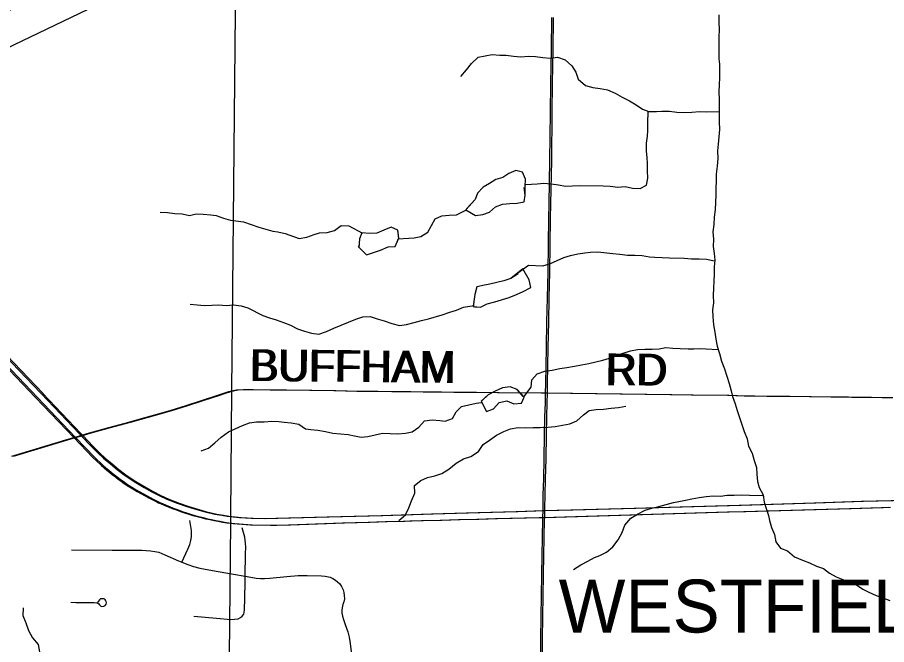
# Model space of a CAD drawing. Extents: x 0 to 34, y 0 to 22.
# Drawn here: x 20.131 to 21.688, y 6.833 to 7.956 of the extents above; entities that cross this region are included whole.
import ezdxf

# ---------------------------------------------------------------- set-up
doc = ezdxf.new("R2010")
doc.units = 0
for name, color, linetype in [('GM_X_City_Street', 7, 'Continuous'), ('GM_X_Corporation_Text', 7, 'Continuous'), ('GM_X_County_Road', 7, 'Continuous'), ('GM_X_Minor_Lake', 7, 'Continuous'), ('GM_X_Minor_River', 7, 'Continuous'), ('GM_X_Rail_Line', 7, 'Continuous'), ('GM_X_Township_Road', 7, 'Continuous'), ('GM_X_Township_Road_Text', 7, 'Continuous'), ('GM_X_US_Route', 7, 'Continuous'), ('SH_Text', 7, 'Continuous')]:
    doc.layers.add(name, color=color, linetype=linetype)

msp = doc.modelspace()

# ---------------------------------------------------------------- linework, layer by layer
at = {"layer": 'GM_X_City_Street'}
for points in [[(20.4261, 6.9806), (20.4363, 7.0039), (20.44, 7.0126), (20.4417, 7.0196), (20.4431, 7.0265), (20.4433, 7.0321), (20.443, 7.0375), (20.442, 7.0445), (20.4403, 7.0552)], [(20.5394, 6.956), (20.54, 6.9956), (20.5404, 7.0077), (20.54, 7.0148), (20.5385, 7.0255), (20.5341, 7.0424)], [(20.2284, 7.0029), (20.3009, 7.0025), (20.3545, 7.0023), (20.3696, 7.0014), (20.3777, 7), (20.3844, 6.9985), (20.3955, 6.9939), (20.4198, 6.9833), (20.4261, 6.9806), (20.4364, 6.9766), (20.4468, 6.9732), (20.4579, 6.9704), (20.4809, 6.9657), (20.5181, 6.9594), (20.5394, 6.956), (20.5492, 6.954), (20.5589, 6.9521), (20.5665, 6.9515), (20.5738, 6.9514), (20.5834, 6.9522), (20.6141, 6.9554), (20.6344, 6.9569), (20.6502, 6.9572), (20.6759, 6.9564), (20.6827, 6.9557), (20.6914, 6.9542), (20.6962, 6.9518), (20.7009, 6.9488), (20.7047, 6.9459), (20.7088, 6.9418), (20.7118, 6.937), (20.7146, 6.9316), (20.716, 6.9265), (20.7166, 6.9212), (20.717, 6.9154), (20.7161, 6.9101), (20.7143, 6.9049), (20.713, 6.8993), (20.7124, 6.8947), (20.7125, 6.8903), (20.7133, 6.8844), (20.7154, 6.8781), (20.7184, 6.8692), (20.723, 6.856), (20.7254, 6.8468), (20.7272, 6.8354), (20.7288, 6.8206)], [(20.4474, 6.8844), (20.488, 6.8808), (20.5135, 6.8782), (20.5269, 6.8794), (20.531, 6.8816), (20.5339, 6.8842), (20.5366, 6.888), (20.5376, 6.8913), (20.5383, 6.8947), (20.5386, 6.9171), (20.5391, 6.9452), (20.5394, 6.956)], [(20.2268, 6.9091), (20.2358, 6.9089), (20.2688, 6.9085), (20.2739, 6.9083), (20.2755, 6.9076), (20.2771, 6.906), (20.2783, 6.9046), (20.2795, 6.9032), (20.281, 6.902), (20.2827, 6.9015), (20.286, 6.9019), (20.2886, 6.9035), (20.2902, 6.9057), (20.2907, 6.9081), (20.2904, 6.9106), (20.2894, 6.9127), (20.2878, 6.9145), (20.286, 6.9152), (20.283, 6.9155), (20.2804, 6.9152), (20.2782, 6.9134), (20.2767, 6.9113), (20.2748, 6.9086)]]:
    msp.add_lwpolyline(points, dxfattribs=at)
at = {"layer": 'GM_X_County_Road'}
for points in [[(21.0724, 7.061), (21.0726, 7.0732), (21.0727, 7.0778), (21.0731, 7.1012), (21.0738, 7.13), (21.0746, 7.165), (21.0755, 7.209), (21.0761, 7.2413), (21.0767, 7.2659), (21.077, 7.2838), (21.0774, 7.3), (21.0787, 7.3644), (21.0795, 7.4114), (21.0803, 7.4539), (21.0815, 7.5), (21.0822, 7.55), (21.0829, 7.5963), (21.0834, 7.6226), (21.0848, 7.7), (21.0858, 7.7861), (21.0865, 7.8384), (21.0875, 7.8983), (21.0882, 7.9563)], [(21.0756, 7.061), (21.0759, 7.0732), (21.076, 7.0778), (21.0764, 7.1012), (21.0771, 7.13), (21.0779, 7.165), (21.0787, 7.209), (21.0794, 7.2413), (21.0799, 7.2659), (21.0803, 7.2838), (21.0807, 7.3), (21.082, 7.3644), (21.0828, 7.4114), (21.0836, 7.4539), (21.0847, 7.5), (21.0855, 7.55), (21.0862, 7.5963), (21.0867, 7.6226), (21.0881, 7.7), (21.089, 7.7861), (21.0898, 7.8384), (21.0908, 7.8983), (21.0915, 7.9563)], [(21.0679, 6.7937), (21.0685, 6.842), (21.0691, 6.8849), (21.0697, 6.9196), (21.0704, 6.9599), (21.071, 6.9918), (21.0716, 7.0263), (21.0723, 7.0566), (21.0724, 7.061)], [(21.0712, 6.7937), (21.0717, 6.842), (21.0724, 6.8849), (21.073, 6.9196), (21.0736, 6.9599), (21.0743, 6.9918), (21.0749, 7.0263), (21.0755, 7.0566), (21.0756, 7.061)]]:
    msp.add_lwpolyline(points, dxfattribs=at)
at = {"layer": 'GM_X_Minor_Lake'}
for points in [[(21.0408, 7.6532), (21.0411, 7.6669), (21.0361, 7.6794), (21.0239, 7.682), (21.0114, 7.677), (21.0008, 7.6698), (20.9882, 7.666), (20.9768, 7.6587), (20.9654, 7.6522), (20.9552, 7.6416), (20.9511, 7.6302), (20.9343, 7.6119)], [(21.0408, 7.6532), (21.0411, 7.6669), (21.0361, 7.6794), (21.0239, 7.682), (21.0114, 7.677), (21.0008, 7.6698), (20.9882, 7.666), (20.9768, 7.6587), (20.9654, 7.6522), (20.9552, 7.6416), (20.9511, 7.6302), (20.9358, 7.6136)], [(20.9342, 7.612), (20.9519, 7.6017), (20.9649, 7.6036), (20.977, 7.6074), (20.9873, 7.617), (21.0002, 7.6216), (21.0131, 7.6231), (21.026, 7.6235), (21.0386, 7.6258), (21.0404, 7.638), (21.0389, 7.6517)], [(20.9343, 7.6119), (20.9519, 7.6017), (20.9649, 7.6036), (20.977, 7.6074), (20.9873, 7.617), (21.0002, 7.6216), (21.0131, 7.6231), (21.026, 7.6235), (21.0386, 7.6258), (21.0404, 7.638), (21.0408, 7.6532)], [(20.8145, 7.56), (20.8128, 7.5751), (20.8009, 7.5808), (20.7873, 7.5754), (20.7751, 7.57), (20.7618, 7.5696), (20.7481, 7.5704), (20.7439, 7.5597), (20.7427, 7.5435)], [(20.8143, 7.5616), (20.8128, 7.5751), (20.8009, 7.5808), (20.7873, 7.5754), (20.7751, 7.57), (20.7618, 7.5696), (20.7481, 7.5704), (20.7439, 7.5597), (20.7428, 7.545)], [(20.7418, 7.546), (20.7566, 7.5313), (20.7691, 7.5355), (20.7813, 7.5397), (20.795, 7.5454), (20.8079, 7.5458), (20.8136, 7.56)], [(20.7428, 7.545), (20.7566, 7.5313), (20.7691, 7.5355), (20.7813, 7.5397), (20.795, 7.5454), (20.8079, 7.5458), (20.8143, 7.5616)], [(20.9472, 7.4387), (20.9605, 7.4372), (20.9727, 7.4433), (20.986, 7.4468), (21.0118, 7.4545), (21.0251, 7.4602), (21.0373, 7.4652), (21.0506, 7.4724), (21.0475, 7.4861), (21.0365, 7.5063)], [(21.0365, 7.5063), (21.0151, 7.489), (21.0026, 7.4845), (20.9897, 7.4818), (20.9775, 7.4787), (20.968, 7.4771), (20.9543, 7.4741), (20.9502, 7.4604), (20.9472, 7.4387)], [(20.9506, 7.4383), (20.9605, 7.4372), (20.9727, 7.4433), (20.986, 7.4468), (21.0118, 7.4545), (21.0251, 7.4602), (21.0373, 7.4652), (21.0506, 7.4724), (21.0475, 7.4861), (21.0365, 7.5063)], [(21.028, 7.4974), (21.0151, 7.489), (21.0026, 7.4845), (20.9897, 7.4818), (20.9775, 7.4787), (20.968, 7.4771), (20.9543, 7.4741), (20.9502, 7.4604), (20.9473, 7.4395)], [(21.0386, 7.276), (21.0261, 7.29), (21.014, 7.2949), (20.9999, 7.293), (20.987, 7.2873), (20.9744, 7.2804), (20.9619, 7.2691)], [(21.0372, 7.2775), (21.0261, 7.29), (21.014, 7.2949), (20.9999, 7.293), (20.987, 7.2873), (20.9744, 7.2804), (20.9634, 7.2705)], [(20.9619, 7.2691), (20.9711, 7.2504), (20.9837, 7.2557), (20.9939, 7.2668), (21.0076, 7.2699), (21.0205, 7.2646), (21.0342, 7.2658), (21.0386, 7.276)], [(20.963, 7.2669), (20.9711, 7.2504), (20.9837, 7.2557), (20.9939, 7.2668), (21.0076, 7.2699), (21.0205, 7.2646), (21.0342, 7.2658), (21.0388, 7.2764)]]:
    msp.add_lwpolyline(points, dxfattribs=at)
at = {"layer": 'GM_X_Minor_River'}
for points in [[(21.3874, 7.9607), (21.3871, 7.9474), (21.3877, 7.9344), (21.3874, 7.9215), (21.3876, 7.9082), (21.3874, 7.8949), (21.3875, 7.882), (21.3885, 7.8725), (21.3887, 7.8626), (21.3885, 7.8489), (21.3879, 7.8357), (21.3876, 7.8227), (21.3882, 7.8091), (21.3879, 7.7958), (21.3881, 7.7821), (21.3882, 7.7692), (21.3884, 7.7555), (21.3874, 7.7422), (21.3864, 7.7293), (21.3847, 7.7172), (21.3856, 7.7035), (21.3842, 7.6898), (21.3828, 7.6758), (21.3822, 7.6382), (21.3812, 7.6253), (21.3806, 7.612), (21.3792, 7.5984), (21.3786, 7.5855), (21.3768, 7.5726), (21.3781, 7.5589), (21.3775, 7.546), (21.3788, 7.5334), (21.3801, 7.5216), (21.3788, 7.5095), (21.3789, 7.4966), (21.3784, 7.484), (21.3778, 7.4719), (21.3775, 7.4582), (21.3777, 7.4453), (21.3763, 7.4324), (21.3769, 7.4199), (21.3781, 7.4061), (21.3802, 7.3924), (21.3819, 7.3799), (21.3843, 7.3677), (21.3887, 7.3547), (21.3922, 7.3409), (21.3973, 7.3272), (21.4056, 7.3008), (21.4092, 7.2878), (21.4117, 7.2775), (21.4168, 7.2645), (21.42, 7.2527), (21.4243, 7.2397), (21.4283, 7.2271), (21.4327, 7.2148), (21.4381, 7.2018), (21.4406, 7.1885), (21.4468, 7.1758), (21.4504, 7.1628), (21.4548, 7.1506), (21.4557, 7.1384), (21.4566, 7.1251), (21.4598, 7.1144), (21.4668, 7.1017), (21.4685, 7.088), (21.4714, 7.0785), (21.4761, 7.0647), (21.4778, 7.0552), (21.4818, 7.043), (21.4869, 7.0303), (21.4897, 7.0174), (21.4975, 7.0058), (21.5104, 7.001), (21.5231, 6.9905), (21.5371, 6.9842), (21.5496, 6.9794), (21.5624, 6.9739), (21.5745, 6.9695), (21.5854, 6.9609), (21.5975, 6.9546), (21.6095, 6.9499), (21.6216, 6.9447), (21.6341, 6.9403), (21.6454, 6.9325), (21.656, 6.9274), (21.6692, 6.9214), (21.6813, 6.917), (21.6934, 6.9122)], [(20.9255, 7.8504), (20.9356, 7.8624), (20.9445, 7.874), (20.9565, 7.8848), (20.9691, 7.8873), (20.9813, 7.8901), (20.995, 7.8887), (21.0068, 7.8889), (21.0197, 7.8867), (21.033, 7.8857), (21.0463, 7.8866), (21.0593, 7.8864), (21.0722, 7.8846), (21.0862, 7.8833), (21.0984, 7.8849), (21.112, 7.8805), (21.124, 7.8697), (21.1311, 7.8581), (21.1354, 7.8455), (21.1489, 7.8346), (21.1618, 7.8306), (21.1751, 7.8292), (21.1883, 7.8263), (21.2016, 7.8208), (21.214, 7.8137), (21.2272, 7.8066), (21.2392, 7.7996), (21.2509, 7.7922), (21.2622, 7.7878), (21.2756, 7.7875), (21.2851, 7.7881), (21.2988, 7.7883), (21.3124, 7.7865), (21.3254, 7.7859), (21.3391, 7.7864), (21.3528, 7.7877), (21.3661, 7.7874), (21.3871, 7.7878)], [(21.0415, 7.6573), (21.0618, 7.658), (21.074, 7.6597), (21.0869, 7.6583), (21.1005, 7.6562), (21.1131, 7.6541), (21.1256, 7.6546), (21.1401, 7.6555), (21.18, 7.6548), (21.193, 7.6542), (21.2066, 7.652), (21.2196, 7.6533), (21.2329, 7.6508), (21.2465, 7.6501), (21.2581, 7.656), (21.2602, 7.6685), (21.2596, 7.6814), (21.2595, 7.6951), (21.2593, 7.7046), (21.258, 7.7176), (21.2578, 7.7312), (21.2596, 7.7438), (21.2601, 7.7532), (21.26, 7.7662), (21.2606, 7.7883)], [(20.8128, 7.56), (20.8322, 7.5607), (20.8417, 7.5613), (20.8535, 7.5641), (20.8662, 7.5719), (20.8729, 7.5835), (20.8796, 7.5956), (20.8911, 7.6011), (20.9044, 7.6024), (20.9174, 7.6029), (20.9358, 7.612)], [(20.3871, 7.6075), (20.4, 7.6069), (20.4133, 7.6051), (20.4262, 7.6045), (20.4395, 7.6016), (20.4517, 7.6044), (20.4642, 7.6042), (20.4779, 7.6028), (20.4874, 7.6015), (20.5003, 7.5967), (20.5131, 7.5934), (20.5226, 7.5921), (20.5363, 7.5904), (20.5499, 7.5852), (20.5635, 7.5808), (20.5764, 7.5771), (20.5885, 7.5738), (20.598, 7.5725), (20.6109, 7.5693), (20.6358, 7.5605), (20.6496, 7.5625), (20.6626, 7.5676), (20.6722, 7.5708), (20.6859, 7.5713), (20.6989, 7.5745), (20.7112, 7.5834), (20.7249, 7.5828), (20.7493, 7.5699)], [(21.0249, 7.4972), (21.0467, 7.5128), (21.0725, 7.5116), (21.0859, 7.5159), (21.0978, 7.521), (21.1101, 7.5261), (21.1219, 7.5301), (21.1346, 7.5332), (21.1475, 7.5345), (21.1574, 7.5359), (21.1708, 7.5368), (21.1973, 7.5333), (21.2103, 7.5323), (21.2239, 7.5305), (21.2369, 7.5303), (21.2498, 7.5297), (21.2634, 7.5275), (21.2729, 7.527), (21.2988, 7.5257), (21.325, 7.5253), (21.3387, 7.5239), (21.352, 7.524), (21.3653, 7.5234), (21.3797, 7.5206)], [(20.4405, 7.4428), (20.4534, 7.4414), (20.4663, 7.4404), (20.4793, 7.4413), (20.4922, 7.4415), (20.5055, 7.4405), (20.5185, 7.4414), (20.5322, 7.44), (20.5443, 7.4363), (20.5707, 7.4226), (20.5828, 7.4182), (20.5945, 7.4145), (20.6081, 7.4101), (20.6202, 7.405), (20.633, 7.3987), (20.6455, 7.3943), (20.658, 7.3906), (20.6713, 7.3892), (20.6851, 7.3939), (20.6981, 7.3998), (20.7242, 7.4107), (20.7376, 7.4162), (20.7498, 7.4201), (20.7632, 7.4206), (20.7756, 7.4166), (20.7881, 7.413), (20.8018, 7.4082), (20.8154, 7.4049), (20.828, 7.4065), (20.8417, 7.4097), (20.8547, 7.4133), (20.8677, 7.4165), (20.8922, 7.4236), (20.9056, 7.4283), (20.9174, 7.4319), (20.9301, 7.4374), (20.949, 7.4403)], [(21.0381, 7.2768), (21.0516, 7.2939), (21.0523, 7.3075), (21.062, 7.318), (21.0757, 7.3231), (21.0891, 7.3247), (21.1028, 7.3279), (21.1154, 7.3296), (21.1292, 7.332), (21.1414, 7.3344), (21.1544, 7.3365), (21.167, 7.3393), (21.1796, 7.3425), (21.1918, 7.3464), (21.2041, 7.3508), (21.2163, 7.3551), (21.2293, 7.3594), (21.2419, 7.3615), (21.2549, 7.3624), (21.2678, 7.3625), (21.2808, 7.3631), (21.2926, 7.3651), (21.3051, 7.3638), (21.3184, 7.3632), (21.3325, 7.3629), (21.3424, 7.3631), (21.355, 7.3633), (21.3645, 7.3631), (21.3858, 7.3617)], [(20.4603, 7.1803), (20.4733, 7.185), (20.4849, 7.1943), (20.4965, 7.2047), (20.5092, 7.214), (20.5215, 7.2194), (20.5345, 7.2253), (20.5468, 7.2304), (20.5598, 7.2324), (20.5735, 7.2322), (20.5872, 7.2331), (20.5993, 7.2329), (20.6088, 7.2315), (20.6218, 7.2305), (20.6354, 7.228), (20.6474, 7.2198), (20.6569, 7.2185), (20.6691, 7.2175), (20.6831, 7.2146), (20.696, 7.2121), (20.7234, 7.2093), (20.7351, 7.2072), (20.7469, 7.2047), (20.7591, 7.2057), (20.772, 7.2088), (20.7854, 7.2116), (20.7991, 7.2114), (20.8128, 7.2108), (20.8261, 7.2117), (20.838, 7.2145), (20.8499, 7.2223), (20.8604, 7.2342), (20.8741, 7.2355), (20.8878, 7.2345), (20.8973, 7.2336), (20.9107, 7.2383), (20.917, 7.2499), (20.9266, 7.2596), (20.9396, 7.2628), (20.9526, 7.2656), (20.9622, 7.267)], [(20.8143, 7.0557), (20.8263, 7.0654), (20.8322, 7.0782), (20.8373, 7.0907), (20.8429, 7.1042), (20.8424, 7.1179), (20.854, 7.1272), (20.8655, 7.1323), (20.8788, 7.1355), (20.8915, 7.1398), (20.9041, 7.1472), (20.9173, 7.1584), (20.9303, 7.1657), (20.9434, 7.1701), (20.9568, 7.1793), (20.9654, 7.1917), (20.977, 7.1995), (20.9893, 7.208), (21.0023, 7.2146), (21.0146, 7.2197), (21.0283, 7.2217), (21.042, 7.2215), (21.055, 7.222), (21.0675, 7.2218), (21.0812, 7.2227), (21.0942, 7.224), (21.1076, 7.2264), (21.1205, 7.2288), (21.1332, 7.2339), (21.1448, 7.2447), (21.1552, 7.2525), (21.1678, 7.2545), (21.1811, 7.2551), (21.1944, 7.2563), (21.2078, 7.258), (21.2208, 7.26)], [(21.1274, 6.968), (21.1405, 6.9758), (21.1528, 6.9828), (21.1647, 6.9894), (21.1743, 6.993), (21.1862, 6.9985), (21.1974, 7.0082), (21.2071, 7.0209), (21.2142, 7.0337), (21.219, 7.0473), (21.2295, 7.0597), (21.2418, 7.067), (21.2556, 7.074), (21.2671, 7.0776), (21.28, 7.0804), (21.293, 7.084), (21.306, 7.0879), (21.3156, 7.0893), (21.3274, 7.0921), (21.3393, 7.0945), (21.3522, 7.0966), (21.3644, 7.0986), (21.3774, 7.0996), (21.3903, 7.0993), (21.4025, 7.1006), (21.4151, 7.1008), (21.4288, 7.1013), (21.4425, 7.101), (21.4663, 7.1003)], [(20.1415, 6.8988), (20.1413, 6.8851), (20.1464, 6.8724), (20.1515, 6.8587), (20.1585, 6.8456), (20.1686, 6.8333), (20.171, 6.8203)]]:
    msp.add_lwpolyline(points, dxfattribs=at)
at = {"layer": 'GM_X_Rail_Line'}
msp.add_lwpolyline([(20.4887, 3.7091), (20.4914, 4.1177), (20.4925, 4.2835), (20.4927, 4.3065), (20.4958, 4.7683), (20.5054, 6.217), (20.5134, 7.0511), (20.5134, 7.0566), (20.5135, 7.0632), (20.5156, 7.2882), (20.5226, 8.0269), (20.5233, 8.0956), (20.5285, 8.6505), (20.5292, 8.7328), (20.3472, 8.7326), (20.1506, 8.7322), (19.9266, 8.7325), (19.6659, 8.7321), (19.2746, 8.7302), (19.0111, 8.7263), (18.1069, 8.7167), (17.9656, 8.7159), (17.2709, 8.7114)], dxfattribs=at)
at = {"layer": 'GM_X_Township_Road'}
for points in [[(20.1214, 7.1709), (20.1649, 7.1839), (20.2179, 7.1997), (20.2323, 7.204), (20.2452, 7.2078), (20.2561, 7.2111), (20.2949, 7.2218), (20.3308, 7.2316), (20.3496, 7.2368), (20.371, 7.2426), (20.4048, 7.2523), (20.4335, 7.2613), (20.4609, 7.2705), (20.4905, 7.2801), (20.5009, 7.2835), (20.5102, 7.2863), (20.5176, 7.2882), (20.5235, 7.2893)], [(20.1246, 7.1709), (20.1682, 7.1839), (20.2212, 7.1997), (20.2355, 7.204), (20.2484, 7.2078), (20.2594, 7.2111), (20.2981, 7.2218), (20.3341, 7.2316), (20.3529, 7.2368), (20.3743, 7.2426), (20.408, 7.2523), (20.4367, 7.2613), (20.4642, 7.2705), (20.4938, 7.2801), (20.5041, 7.2835), (20.5135, 7.2863), (20.5208, 7.2882), (20.5268, 7.2893)], [(20.5235, 7.2893), (20.536, 7.2901), (20.5492, 7.2903)], [(20.5268, 7.2893), (20.5393, 7.2901), (20.5525, 7.2903)], [(20.5492, 7.2903), (20.5502, 7.2903), (20.5838, 7.2897), (20.6103, 7.2894), (20.6553, 7.2888), (20.698, 7.2882), (20.7389, 7.2873), (20.7733, 7.287), (20.8016, 7.2866), (20.8326, 7.2862), (20.8578, 7.2859), (20.8874, 7.2857), (20.9128, 7.2855), (20.925, 7.2854), (20.95, 7.285), (20.991, 7.2847), (21.0695, 7.2839), (21.077, 7.2838)], [(20.5525, 7.2903), (20.5535, 7.2903), (20.5871, 7.2897), (20.6135, 7.2894), (20.6585, 7.2888), (20.7013, 7.2882), (20.7422, 7.2873), (20.7766, 7.287), (20.8049, 7.2866), (20.8359, 7.2862), (20.861, 7.2859), (20.8907, 7.2857), (20.916, 7.2855), (20.9282, 7.2854), (20.9532, 7.285), (20.9943, 7.2847), (21.0728, 7.2839), (21.0803, 7.2838)], [(21.077, 7.2838), (21.3002, 7.2809), (21.3385, 7.2804), (21.4027, 7.2796), (21.4327, 7.2787), (21.4487, 7.2785), (21.4734, 7.2782), (21.5114, 7.2778), (21.5882, 7.2769), (21.6165, 7.2766), (21.6254, 7.2765), (21.6573, 7.2761), (21.6796, 7.2758), (21.6955, 7.2755)], [(21.0803, 7.2838), (21.3035, 7.2809), (21.3417, 7.2804), (21.4059, 7.2796), (21.436, 7.2787), (21.4519, 7.2785), (21.4766, 7.2782), (21.5147, 7.2778), (21.5915, 7.2769), (21.6197, 7.2766), (21.6287, 7.2765), (21.6606, 7.2761), (21.6829, 7.2758), (21.6988, 7.2755)]]:
    msp.add_lwpolyline(points, dxfattribs=at)
at = {"layer": 'GM_X_US_Route'}
for points in [[(20.0595, 7.385), (20.164, 7.2759), (20.1641, 7.2758), (20.2323, 7.204), (20.2667, 7.168), (20.2806, 7.1553), (20.2819, 7.1541), (20.2859, 7.1505), (20.2867, 7.1498), (20.2917, 7.1455), (20.2967, 7.1414), (20.3017, 7.1373), (20.3069, 7.1334), (20.3121, 7.1295), (20.3174, 7.1257), (20.3227, 7.122), (20.3281, 7.1184), (20.338, 7.1122), (20.3459, 7.1076), (20.3602, 7.0998), (20.3635, 7.0978), (20.3669, 7.0959), (20.3703, 7.094), (20.3738, 7.0922), (20.3773, 7.0905), (20.3808, 7.0888), (20.3843, 7.0872), (20.3879, 7.0857), (20.3944, 7.0831), (20.4015, 7.0801), (20.4061, 7.0782), (20.4088, 7.0772), (20.4161, 7.0744), (20.4234, 7.0718), (20.4308, 7.0693), (20.4382, 7.0669), (20.4457, 7.0647), (20.4532, 7.0626), (20.4607, 7.0606), (20.4683, 7.0587), (20.4759, 7.057), (20.4835, 7.0554), (20.4911, 7.054), (20.4988, 7.0527), (20.5065, 7.0515), (20.5176, 7.05)], [(20.0627, 7.385), (20.1673, 7.2759), (20.1674, 7.2758), (20.2355, 7.204), (20.2699, 7.168), (20.2839, 7.1553), (20.2851, 7.1541), (20.2891, 7.1505), (20.29, 7.1498), (20.2949, 7.1455), (20.2999, 7.1414), (20.305, 7.1373), (20.3101, 7.1334), (20.3154, 7.1295), (20.3206, 7.1257), (20.326, 7.122), (20.3314, 7.1184), (20.3413, 7.1122), (20.3492, 7.1076), (20.3635, 7.0998), (20.3668, 7.0978), (20.3702, 7.0959), (20.3736, 7.094), (20.3771, 7.0922), (20.3805, 7.0905), (20.3841, 7.0888), (20.3876, 7.0872), (20.3912, 7.0857), (20.3976, 7.0831), (20.4048, 7.0801), (20.4094, 7.0782), (20.412, 7.0772), (20.4193, 7.0744), (20.4267, 7.0718), (20.434, 7.0693), (20.4415, 7.0669), (20.4489, 7.0647), (20.4564, 7.0626), (20.464, 7.0606), (20.4715, 7.0587), (20.4791, 7.057), (20.4868, 7.0554), (20.4944, 7.054), (20.5021, 7.0527), (20.5098, 7.0515), (20.5209, 7.05)], [(20.0691, 7.3923), (20.1736, 7.2832), (20.1738, 7.2831), (20.2419, 7.2113), (20.2452, 7.2078), (20.2638, 7.1878), (20.2752, 7.1766), (20.2855, 7.1671), (20.2978, 7.1572), (20.31, 7.1469), (20.3225, 7.1375), (20.3404, 7.1251), (20.3584, 7.1146), (20.3712, 7.1073), (20.385, 7.1004), (20.3991, 7.0939), (20.4177, 7.0867), (20.435, 7.0806), (20.4528, 7.0751), (20.4651, 7.0717), (20.4849, 7.067), (20.4974, 7.0648), (20.5068, 7.0634), (20.518, 7.0621)], [(20.0724, 7.3923), (20.1769, 7.2832), (20.177, 7.2831), (20.2452, 7.2113), (20.2484, 7.2078), (20.2671, 7.1878), (20.2785, 7.1766), (20.2888, 7.1671), (20.301, 7.1572), (20.3133, 7.1469), (20.3258, 7.1375), (20.3437, 7.1251), (20.3617, 7.1146), (20.3745, 7.1073), (20.3883, 7.1004), (20.4024, 7.0939), (20.4209, 7.0867), (20.4383, 7.0806), (20.4561, 7.0751), (20.4683, 7.0717), (20.4882, 7.067), (20.5007, 7.0648), (20.51, 7.0634), (20.5213, 7.0621)], [(20.518, 7.0621), (20.5289, 7.0611), (20.5503, 7.0595), (20.5734, 7.0591), (20.5948, 7.0596), (20.6861, 7.0618), (20.7828, 7.0645), (20.8728, 7.0672), (20.9564, 7.0697), (21.0243, 7.0718), (21.0726, 7.0732), (21.1226, 7.0744), (21.2357, 7.0776), (21.3184, 7.0802), (21.4239, 7.0832), (21.558, 7.0873), (21.643, 7.0898), (21.7755, 7.0933)], [(20.5213, 7.0621), (20.5321, 7.0611), (20.5535, 7.0595), (20.5767, 7.0591), (20.598, 7.0596), (20.6894, 7.0618), (20.786, 7.0645), (20.876, 7.0672), (20.9596, 7.0697), (21.0275, 7.0718), (21.0759, 7.0732), (21.1259, 7.0744), (21.239, 7.0776), (21.3216, 7.0802), (21.4271, 7.0832), (21.5613, 7.0873), (21.6462, 7.0898), (21.7788, 7.0933)], [(20.5176, 7.05), (20.5487, 7.0476), (20.5847, 7.0473), (20.5927, 7.0472), (20.6171, 7.048), (20.6493, 7.049), (20.6813, 7.05), (20.7137, 7.051), (20.7592, 7.0525), (20.7903, 7.0535), (20.8221, 7.0545), (20.8342, 7.0548), (20.8547, 7.0554), (20.8882, 7.0563), (20.9212, 7.0571), (20.9543, 7.058), (20.9875, 7.0589), (21.0658, 7.0608), (21.0724, 7.061), (21.4026, 7.0711), (21.4323, 7.0717), (21.6213, 7.0772), (21.6785, 7.0789), (21.6913, 7.0792)], [(20.5209, 7.05), (20.5519, 7.0476), (20.5879, 7.0473), (20.596, 7.0472), (20.6203, 7.048), (20.6525, 7.049), (20.6846, 7.05), (20.7169, 7.051), (20.7624, 7.0525), (20.7936, 7.0535), (20.8254, 7.0545), (20.8374, 7.0548), (20.858, 7.0554), (20.8914, 7.0563), (20.9245, 7.0571), (20.9576, 7.058), (20.9908, 7.0589), (21.069, 7.0608), (21.0756, 7.061), (21.4059, 7.0711), (21.4356, 7.0717), (21.6246, 7.0772), (21.6818, 7.0789), (21.6946, 7.0792)]]:
    msp.add_lwpolyline(points, dxfattribs=at)
at = {"layer": 'SH_Text'}
msp.add_lwpolyline([(21.5924, 8.6112), (19.5081, 7.6113), (21.2081, 8.6112)], close=True, dxfattribs=at)

# ---------------------------------------------------------------- texts
at = {"layer": 'GM_X_Corporation_Text'}
msp.add_text('WESTFIELD CENTER', height=0.094697, rotation=0, dxfattribs=at).set_placement((21.1006, 6.8549))
at = {"layer": 'GM_X_Township_Road_Text'}
for s, rotation, p in [('BUFFHAM', 359.4331, (20.5463, 7.3054)), ('BUFFHAM', 359.4331, (20.5496, 7.3054)), ('RD', 359.5064, (21.1833, 7.2978)), ('RD', 359.5064, (21.1866, 7.2978))]:
    msp.add_text(s, height=0.05682, rotation=rotation, dxfattribs=at).set_placement(p)

doc.saveas('drawing.dxf')
